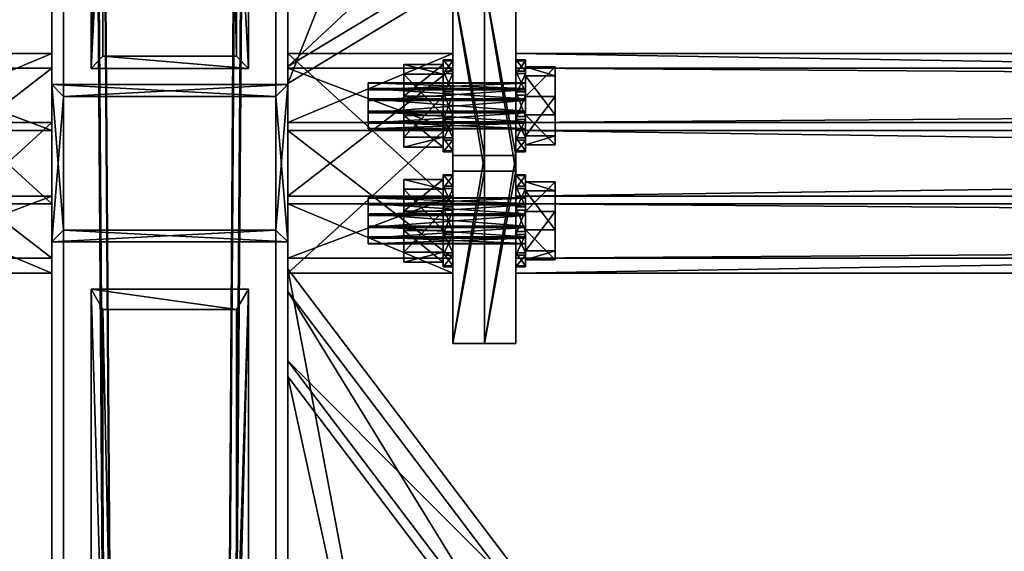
# Model space of a CAD drawing. Header units: millimetres. Extents: x 60485 to 71303, y 100 to 16900.
# Tile 415 of 656: x 68362 to 68612, y 6701 to 6837. Entities that reach past the tile are written whole.
import ezdxf

# ---------------------------------------------------------------- set-up
doc = ezdxf.new("R2010")
doc.units = ezdxf.units.MM
for name, color, linetype in [('13', 7, 'Continuous'), ('3', 7, 'Continuous'), ('4', 7, 'Continuous'), ('6', 7, 'Continuous'), ('99', 7, 'Continuous')]:
    doc.layers.add(name, color=color, linetype=linetype)

msp = doc.modelspace()

# ---------------------------------------------------------------- meshes
at = {"layer": '13', "color": 7}
mesh = msp.add_polyface(dxfattribs=at)
corners = [(68450.5, 6816.37, 4954.16), (68450.5, 6813.27, 4954.05), (68490.5, 6813.27, 4954.05), (68450.5, 6810.53, 4955.51), (68490.5, 6810.53, 4955.51), (68450.5, 6808.88, 4958.15), (68490.5, 6808.88, 4958.15), (68450.5, 6808.77, 4961.25), (68490.5, 6808.77, 4961.25), (68450.5, 6810.23, 4963.99), (68490.5, 6810.23, 4963.99), (68450.5, 6812.86, 4965.64), (68490.5, 6812.86, 4965.64), (68450.5, 6819.01, 4955.81), (68450.5, 6820.46, 4958.55), (68450.5, 6820.36, 4961.66), (68450.5, 6818.71, 4964.29), (68450.5, 6815.97, 4965.75), (68459.5, 6812.15, 4949.21), (68459.5, 6804.13, 4956.69), (68469.5, 6804.13, 4956.69), (68469.5, 6812.15, 4949.21), (68459.5, 6806.6, 4967.38), (68469.5, 6806.6, 4967.38), (68459.5, 6817.09, 4970.59), (68469.5, 6817.09, 4970.59), (68459.5, 6822.64, 4952.42), (68469.5, 6822.64, 4952.42), (68469.5, 6818.13, 4948.43), (68469.5, 6811.92, 4948.21), (68472, 6811.92, 4948.21), (68469.5, 6806.43, 4951.12), (68472, 6806.43, 4951.12), (68469.5, 6803.14, 4956.39), (68472, 6803.14, 4956.39), (68469.5, 6802.93, 4962.6), (68472, 6802.93, 4962.6), (68469.5, 6805.84, 4968.09), (68472, 6805.84, 4968.09), (68469.5, 6811.11, 4971.38), (68472, 6811.11, 4971.38), (68472, 6817.32, 4971.59), (68469.5, 6823.39, 4951.72), (68469.5, 6826.31, 4957.2), (68469.5, 6826.09, 4963.41), (68469.5, 6822.8, 4968.68), (68472, 6822.8, 4968.68), (68472, 6826.09, 4963.41), (68472, 6826.31, 4957.2), (68472, 6823.39, 4951.72), (68472, 6818.13, 4948.43)]
mesh.append_faces([[corners[k] for k in face] for face in [(9, 17, 11, 11), (18, 20, 21, 21), (19, 23, 20, 20), (22, 25, 23, 23), (26, 19, 18, 18), (20, 27, 21, 21), (29, 32, 30, 30), (31, 34, 32, 32), (33, 36, 34, 34), (35, 38, 36, 36), (37, 40, 38, 38), (39, 41, 40, 40), (32, 50, 30, 30)]], dxfattribs={"vtx0": -1, "color": 7})
mesh.append_faces([[corners[k] for k in face] for face in [(1, 13, 3, 3), (3, 14, 5, 5), (5, 15, 7, 7), (7, 16, 9, 9), (19, 26, 22, 22), (23, 27, 20, 20), (29, 42, 31, 31), (31, 42, 33, 33), (33, 43, 35, 35), (35, 44, 37, 37), (37, 45, 39, 39), (40, 46, 38, 38), (38, 47, 36, 36), (36, 48, 34, 34), (34, 49, 32, 32)]], dxfattribs={"vtx0": -1, "vtx1": -1, "color": 7})
mesh.append_faces([[corners[k] for k in face] for face in [(0, 1, 2, 2), (1, 3, 4, 4), (3, 5, 6, 6), (5, 7, 8, 8), (7, 9, 10, 10), (9, 11, 12, 12), (18, 19, 20, 20), (19, 22, 23, 23), (22, 24, 25, 25), (28, 29, 30, 30), (29, 31, 32, 32), (31, 33, 34, 34), (33, 35, 36, 36), (35, 37, 38, 38), (37, 39, 40, 40)]], dxfattribs={"vtx2": -1, "vtx3": -1, "color": 7})
mesh = msp.add_polyface(dxfattribs=at)
corners = [(68450.5, 6820.36, 4961.66), (68450.5, 6820.46, 4958.55), (68490.5, 6820.46, 4958.55), (68450.5, 6819.01, 4955.81), (68490.5, 6819.01, 4955.81), (68450.5, 6816.37, 4954.16), (68490.5, 6816.37, 4954.16), (68450.5, 6812.86, 4965.64), (68450.5, 6815.97, 4965.75), (68490.5, 6815.97, 4965.75), (68450.5, 6818.71, 4964.29), (68490.5, 6818.71, 4964.29), (68490.5, 6820.36, 4961.66), (68450.5, 6813.27, 4954.05), (68450.5, 6810.53, 4955.51), (68450.5, 6808.88, 4958.15), (68450.5, 6808.77, 4961.25), (68450.5, 6810.23, 4963.99), (68459.5, 6825.11, 4963.11), (68459.5, 6822.64, 4952.42), (68469.5, 6822.64, 4952.42), (68469.5, 6825.11, 4963.11), (68459.5, 6812.15, 4949.21), (68469.5, 6812.15, 4949.21), (68459.5, 6817.09, 4970.59), (68469.5, 6817.09, 4970.59), (68459.5, 6806.6, 4967.38), (68469.5, 6806.6, 4967.38), (68469.5, 6826.09, 4963.41), (68469.5, 6826.31, 4957.2), (68472, 6826.31, 4957.2), (68472, 6826.09, 4963.41), (68469.5, 6823.39, 4951.72), (68472, 6823.39, 4951.72), (68469.5, 6818.13, 4948.43), (68472, 6818.13, 4948.43), (68472, 6811.92, 4948.21), (68469.5, 6811.11, 4971.38), (68469.5, 6817.32, 4971.59), (68472, 6817.32, 4971.59), (68469.5, 6822.8, 4968.68), (68472, 6822.8, 4968.68), (68469.5, 6811.92, 4948.21), (68469.5, 6803.14, 4956.39), (68469.5, 6802.93, 4962.6), (68469.5, 6805.84, 4968.09), (68472, 6811.11, 4971.38), (68472, 6805.84, 4968.09), (68472, 6802.93, 4962.6), (68472, 6803.14, 4956.39), (68472, 6806.43, 4951.12)]
mesh.append_faces([[corners[k] for k in face] for face in [(3, 13, 5, 5), (18, 20, 21, 21), (19, 23, 20, 20), (24, 21, 25, 25), (26, 18, 24, 24), (21, 27, 25, 25), (28, 30, 31, 31), (29, 33, 30, 30), (32, 35, 33, 33), (34, 36, 35, 35), (38, 41, 39, 39), (40, 31, 41, 41), (32, 42, 34, 34), (37, 40, 38, 38), (41, 46, 39, 39)]], dxfattribs={"vtx0": -1, "color": 7})
mesh.append_faces([[corners[k] for k in face] for face in [(14, 3, 1, 1), (15, 1, 0, 0), (16, 0, 10, 10), (17, 10, 8, 8), (26, 19, 18, 18), (27, 21, 20, 20), (43, 32, 29, 29), (44, 29, 28, 28), (45, 28, 40, 40), (47, 41, 31, 31), (48, 31, 30, 30), (49, 30, 33, 33), (50, 33, 35, 35)]], dxfattribs={"vtx0": -1, "vtx2": -1, "vtx3": -1, "color": 7})
mesh.append_faces([[corners[k] for k in face] for face in [(0, 1, 2, 2), (1, 3, 4, 4), (3, 5, 6, 6), (7, 8, 9, 9), (8, 10, 11, 11), (10, 0, 12, 12), (18, 19, 20, 20), (19, 22, 23, 23), (24, 18, 21, 21), (28, 29, 30, 30), (29, 32, 33, 33), (32, 34, 35, 35), (37, 38, 39, 39), (38, 40, 41, 41), (40, 28, 31, 31)]], dxfattribs={"vtx2": -1, "vtx3": -1, "color": 7})
mesh = msp.add_polyface(dxfattribs=at)
corners = [(68450.5, 6813.27, 4954.05), (68490.5, 6810.53, 4955.51), (68490.5, 6813.27, 4954.05), (68450.5, 6810.53, 4955.51), (68490.5, 6808.88, 4958.15), (68450.5, 6808.88, 4958.15), (68490.5, 6808.77, 4961.25), (68450.5, 6808.77, 4961.25), (68490.5, 6810.23, 4963.99), (68450.5, 6810.23, 4963.99), (68490.5, 6812.86, 4965.64), (68450.5, 6812.86, 4965.64), (68490.5, 6815.97, 4965.75), (68490.5, 6818.71, 4964.29), (68490.5, 6820.36, 4961.66), (68490.5, 6820.46, 4958.55), (68490.5, 6819.01, 4955.81), (68490.5, 6812.28, 4949.78), (68490.5, 6804.68, 4956.86), (68498, 6804.68, 4956.86), (68498, 6812.28, 4949.78), (68490.5, 6807.02, 4966.99), (68498, 6807.02, 4966.99), (68490.5, 6816.96, 4970.03), (68498, 6816.96, 4970.03), (68490.5, 6822.22, 4952.81), (68490.5, 6824.56, 4962.94), (68498, 6822.22, 4952.81), (68488, 6818.13, 4948.43), (68488, 6811.92, 4948.21), (68490.5, 6811.92, 4948.21), (68488, 6806.43, 4951.12), (68490.5, 6806.43, 4951.12), (68488, 6803.14, 4956.39), (68490.5, 6803.14, 4956.39), (68488, 6802.93, 4962.6), (68490.5, 6802.93, 4962.6), (68488, 6805.84, 4968.09), (68490.5, 6805.84, 4968.09), (68488, 6811.11, 4971.38), (68490.5, 6811.11, 4971.38), (68490.5, 6817.32, 4971.59), (68488, 6823.39, 4951.72), (68488, 6826.31, 4957.2), (68488, 6826.09, 4963.41), (68488, 6822.8, 4968.68), (68490.5, 6822.8, 4968.68), (68490.5, 6826.09, 4963.41), (68490.5, 6826.31, 4957.2), (68490.5, 6823.39, 4951.72), (68490.5, 6818.13, 4948.43)]
mesh.append_faces([[corners[k] for k in face] for face in [(0, 1, 2, 2), (3, 4, 1, 1), (5, 6, 4, 4), (7, 8, 6, 6), (9, 10, 8, 8), (11, 12, 10, 10), (17, 19, 20, 20), (18, 22, 19, 19), (21, 24, 22, 22), (25, 18, 17, 17), (19, 27, 20, 20), (29, 32, 30, 30), (31, 34, 32, 32), (33, 36, 34, 34), (35, 38, 36, 36), (37, 40, 38, 38), (39, 41, 40, 40), (32, 50, 30, 30)]], dxfattribs={"vtx0": -1, "color": 7})
mesh.append_faces([[corners[k] for k in face] for face in [(10, 13, 8, 8), (8, 13, 6, 6), (6, 14, 4, 4), (4, 15, 1, 1), (1, 16, 2, 2), (18, 26, 21, 21), (22, 27, 19, 19), (29, 42, 31, 31), (31, 42, 33, 33), (33, 43, 35, 35), (35, 44, 37, 37), (37, 45, 39, 39), (40, 46, 38, 38), (38, 47, 36, 36), (36, 48, 34, 34), (34, 49, 32, 32)]], dxfattribs={"vtx0": -1, "vtx1": -1, "color": 7})
mesh.append_faces([[corners[k] for k in face] for face in [(17, 18, 19, 19), (18, 21, 22, 22), (21, 23, 24, 24), (28, 29, 30, 30), (29, 31, 32, 32), (31, 33, 34, 34), (33, 35, 36, 36), (35, 37, 38, 38), (37, 39, 40, 40)]], dxfattribs={"vtx2": -1, "vtx3": -1, "color": 7})
mesh = msp.add_polyface(dxfattribs=at)
corners = [(68450.5, 6820.36, 4961.66), (68490.5, 6820.46, 4958.55), (68490.5, 6820.36, 4961.66), (68450.5, 6820.46, 4958.55), (68490.5, 6819.01, 4955.81), (68450.5, 6819.01, 4955.81), (68490.5, 6816.37, 4954.16), (68450.5, 6816.37, 4954.16), (68490.5, 6813.27, 4954.05), (68450.5, 6815.97, 4965.75), (68490.5, 6818.71, 4964.29), (68490.5, 6815.97, 4965.75), (68450.5, 6818.71, 4964.29), (68490.5, 6812.86, 4965.64), (68490.5, 6808.77, 4961.25), (68490.5, 6808.88, 4958.15), (68490.5, 6810.53, 4955.51), (68490.5, 6824.56, 4962.94), (68490.5, 6822.22, 4952.81), (68498, 6822.22, 4952.81), (68498, 6824.56, 4962.94), (68490.5, 6812.28, 4949.78), (68498, 6812.28, 4949.78), (68490.5, 6816.96, 4970.03), (68498, 6816.96, 4970.03), (68490.5, 6804.68, 4956.86), (68490.5, 6807.02, 4966.99), (68498, 6807.02, 4966.99), (68488, 6826.09, 4963.41), (68488, 6826.31, 4957.2), (68490.5, 6826.31, 4957.2), (68490.5, 6826.09, 4963.41), (68488, 6823.39, 4951.72), (68490.5, 6823.39, 4951.72), (68488, 6818.13, 4948.43), (68490.5, 6818.13, 4948.43), (68490.5, 6811.92, 4948.21), (68488, 6811.11, 4971.38), (68488, 6817.32, 4971.59), (68490.5, 6817.32, 4971.59), (68488, 6822.8, 4968.68), (68490.5, 6822.8, 4968.68), (68488, 6811.92, 4948.21), (68488, 6803.14, 4956.39), (68488, 6802.93, 4962.6), (68488, 6805.84, 4968.09), (68490.5, 6811.11, 4971.38), (68490.5, 6805.84, 4968.09), (68490.5, 6802.93, 4962.6), (68490.5, 6803.14, 4956.39), (68490.5, 6806.43, 4951.12)]
mesh.append_faces([[corners[k] for k in face] for face in [(0, 1, 2, 2), (3, 4, 1, 1), (5, 6, 4, 4), (7, 8, 6, 6), (9, 10, 11, 11), (12, 2, 10, 10), (10, 13, 11, 11), (8, 4, 6, 6), (17, 19, 20, 20), (18, 22, 19, 19), (23, 20, 24, 24), (26, 17, 23, 23), (20, 27, 24, 24), (28, 30, 31, 31), (29, 33, 30, 30), (32, 35, 33, 33), (34, 36, 35, 35), (38, 41, 39, 39), (40, 31, 41, 41), (32, 42, 34, 34), (37, 40, 38, 38), (41, 46, 39, 39)]], dxfattribs={"vtx0": -1, "color": 7})
mesh.append_faces([[corners[k] for k in face] for face in [(14, 10, 2, 2), (15, 2, 1, 1), (16, 1, 4, 4), (25, 18, 17, 17), (27, 20, 19, 19), (43, 32, 29, 29), (44, 29, 28, 28), (45, 28, 40, 40), (47, 41, 31, 31), (48, 31, 30, 30), (49, 30, 33, 33), (50, 33, 35, 35)]], dxfattribs={"vtx0": -1, "vtx2": -1, "vtx3": -1, "color": 7})
mesh.append_faces([[corners[k] for k in face] for face in [(17, 18, 19, 19), (18, 21, 22, 22), (23, 17, 20, 20), (28, 29, 30, 30), (29, 32, 33, 33), (32, 34, 35, 35), (37, 38, 39, 39), (38, 40, 41, 41), (40, 28, 31, 31)]], dxfattribs={"vtx2": -1, "vtx3": -1, "color": 7})
mesh = msp.add_polyface(dxfattribs=at)
corners = [(68450.5, 6787.14, 5049.79), (68450.5, 6784.03, 5049.69), (68490.5, 6784.03, 5049.69), (68450.5, 6781.29, 5051.14), (68490.5, 6781.29, 5051.14), (68450.5, 6779.64, 5053.78), (68490.5, 6779.64, 5053.78), (68450.5, 6779.54, 5056.88), (68490.5, 6779.54, 5056.88), (68450.5, 6780.99, 5059.62), (68490.5, 6780.99, 5059.62), (68450.5, 6783.63, 5061.27), (68490.5, 6783.63, 5061.27), (68450.5, 6791.23, 5054.18), (68450.5, 6791.12, 5057.29), (68450.5, 6789.47, 5059.92), (68450.5, 6786.73, 5061.38), (68459.5, 6782.91, 5044.84), (68459.5, 6774.89, 5052.32), (68469.5, 6774.89, 5052.32), (68469.5, 6782.91, 5044.84), (68459.5, 6777.36, 5063.01), (68469.5, 6777.36, 5063.01), (68459.5, 6787.85, 5066.22), (68469.5, 6787.85, 5066.22), (68459.5, 6793.4, 5048.05), (68459.5, 6795.87, 5058.74), (68469.5, 6793.4, 5048.05), (68469.5, 6788.89, 5044.06), (68469.5, 6782.68, 5043.84), (68472, 6782.68, 5043.84), (68469.5, 6777.2, 5046.76), (68472, 6777.2, 5046.76), (68469.5, 6773.91, 5052.02), (68472, 6773.91, 5052.02), (68469.5, 6773.69, 5058.23), (68472, 6773.69, 5058.23), (68469.5, 6776.61, 5063.72), (68472, 6776.61, 5063.72), (68469.5, 6781.87, 5067.01), (68472, 6781.87, 5067.01), (68472, 6788.08, 5067.22), (68469.5, 6794.16, 5047.35), (68469.5, 6797.07, 5052.83), (68469.5, 6796.86, 5059.04), (68469.5, 6788.08, 5067.22), (68472, 6793.57, 5064.31), (68472, 6796.86, 5059.04), (68472, 6797.07, 5052.83), (68472, 6794.16, 5047.35), (68472, 6788.89, 5044.06)]
mesh.append_faces([[corners[k] for k in face] for face in [(0, 3, 1, 1), (9, 16, 11, 11), (17, 19, 20, 20), (18, 22, 19, 19), (21, 24, 22, 22), (25, 18, 17, 17), (19, 27, 20, 20), (29, 32, 30, 30), (31, 34, 32, 32), (33, 36, 34, 34), (35, 38, 36, 36), (37, 40, 38, 38), (39, 41, 40, 40), (28, 31, 29, 29), (37, 45, 39, 39), (32, 50, 30, 30)]], dxfattribs={"vtx0": -1, "color": 7})
mesh.append_faces([[corners[k] for k in face] for face in [(3, 13, 5, 5), (5, 14, 7, 7), (7, 15, 9, 9), (18, 26, 21, 21), (22, 27, 19, 19), (31, 42, 33, 33), (33, 43, 35, 35), (35, 44, 37, 37), (40, 46, 38, 38), (38, 47, 36, 36), (36, 48, 34, 34), (34, 49, 32, 32)]], dxfattribs={"vtx0": -1, "vtx1": -1, "color": 7})
mesh.append_faces([[corners[k] for k in face] for face in [(0, 1, 2, 2), (1, 3, 4, 4), (3, 5, 6, 6), (5, 7, 8, 8), (7, 9, 10, 10), (9, 11, 12, 12), (17, 18, 19, 19), (18, 21, 22, 22), (21, 23, 24, 24), (28, 29, 30, 30), (29, 31, 32, 32), (31, 33, 34, 34), (33, 35, 36, 36), (35, 37, 38, 38), (37, 39, 40, 40)]], dxfattribs={"vtx2": -1, "vtx3": -1, "color": 7})
mesh = msp.add_polyface(dxfattribs=at)
corners = [(68450.5, 6791.12, 5057.29), (68450.5, 6791.23, 5054.18), (68490.5, 6791.23, 5054.18), (68450.5, 6789.77, 5051.44), (68490.5, 6789.77, 5051.44), (68450.5, 6787.14, 5049.79), (68490.5, 6787.14, 5049.79), (68450.5, 6783.63, 5061.27), (68450.5, 6786.73, 5061.38), (68490.5, 6786.73, 5061.38), (68450.5, 6789.47, 5059.92), (68490.5, 6789.47, 5059.92), (68490.5, 6791.12, 5057.29), (68450.5, 6781.29, 5051.14), (68450.5, 6779.64, 5053.78), (68450.5, 6779.54, 5056.88), (68450.5, 6780.99, 5059.62), (68459.5, 6795.87, 5058.74), (68459.5, 6793.4, 5048.05), (68469.5, 6793.4, 5048.05), (68469.5, 6795.87, 5058.74), (68459.5, 6782.91, 5044.84), (68469.5, 6782.91, 5044.84), (68459.5, 6787.85, 5066.22), (68469.5, 6787.85, 5066.22), (68459.5, 6774.89, 5052.32), (68459.5, 6777.36, 5063.01), (68469.5, 6777.36, 5063.01), (68469.5, 6796.86, 5059.04), (68469.5, 6797.07, 5052.83), (68472, 6797.07, 5052.83), (68472, 6796.86, 5059.04), (68469.5, 6794.16, 5047.35), (68472, 6794.16, 5047.35), (68469.5, 6788.89, 5044.06), (68472, 6788.89, 5044.06), (68472, 6782.68, 5043.84), (68469.5, 6781.87, 5067.01), (68469.5, 6788.08, 5067.22), (68472, 6788.08, 5067.22), (68469.5, 6793.57, 5064.31), (68472, 6793.57, 5064.31), (68469.5, 6777.2, 5046.76), (68469.5, 6773.91, 5052.02), (68469.5, 6773.69, 5058.23), (68469.5, 6776.61, 5063.72), (68472, 6781.87, 5067.01), (68472, 6776.61, 5063.72), (68472, 6773.69, 5058.23), (68472, 6773.91, 5052.02), (68472, 6777.2, 5046.76)]
mesh.append_faces([[corners[k] for k in face] for face in [(17, 19, 20, 20), (18, 22, 19, 19), (23, 20, 24, 24), (26, 17, 23, 23), (20, 27, 24, 24), (28, 30, 31, 31), (29, 33, 30, 30), (32, 35, 33, 33), (34, 36, 35, 35), (38, 41, 39, 39), (40, 31, 41, 41), (41, 46, 39, 39)]], dxfattribs={"vtx0": -1, "color": 7})
mesh.append_faces([[corners[k] for k in face] for face in [(13, 5, 3, 3), (13, 3, 1, 1), (14, 1, 0, 0), (15, 0, 10, 10), (16, 10, 8, 8), (25, 18, 17, 17), (27, 20, 19, 19), (42, 34, 32, 32), (43, 32, 29, 29), (44, 29, 28, 28), (45, 28, 40, 40), (45, 40, 38, 38), (47, 41, 31, 31), (48, 31, 30, 30), (49, 30, 33, 33), (50, 33, 35, 35)]], dxfattribs={"vtx0": -1, "vtx2": -1, "vtx3": -1, "color": 7})
mesh.append_faces([[corners[k] for k in face] for face in [(0, 1, 2, 2), (1, 3, 4, 4), (3, 5, 6, 6), (7, 8, 9, 9), (8, 10, 11, 11), (10, 0, 12, 12), (17, 18, 19, 19), (18, 21, 22, 22), (23, 17, 20, 20), (28, 29, 30, 30), (29, 32, 33, 33), (32, 34, 35, 35), (37, 38, 39, 39), (38, 40, 41, 41), (40, 28, 31, 31)]], dxfattribs={"vtx2": -1, "vtx3": -1, "color": 7})
mesh = msp.add_polyface(dxfattribs=at)
corners = [(68450.5, 6784.03, 5049.69), (68490.5, 6781.29, 5051.14), (68490.5, 6784.03, 5049.69), (68450.5, 6781.29, 5051.14), (68490.5, 6779.64, 5053.78), (68450.5, 6779.64, 5053.78), (68490.5, 6779.54, 5056.88), (68450.5, 6779.54, 5056.88), (68490.5, 6780.99, 5059.62), (68450.5, 6780.99, 5059.62), (68490.5, 6783.63, 5061.27), (68450.5, 6783.63, 5061.27), (68490.5, 6786.73, 5061.38), (68490.5, 6789.47, 5059.92), (68490.5, 6791.12, 5057.29), (68490.5, 6791.23, 5054.18), (68490.5, 6789.77, 5051.44), (68490.5, 6783.04, 5045.41), (68490.5, 6775.44, 5052.49), (68498, 6775.44, 5052.49), (68498, 6783.04, 5045.41), (68490.5, 6777.78, 5062.62), (68498, 6777.78, 5062.62), (68490.5, 6787.72, 5065.66), (68498, 6787.72, 5065.66), (68490.5, 6792.98, 5048.44), (68498, 6792.98, 5048.44), (68488, 6788.89, 5044.06), (68488, 6782.68, 5043.84), (68490.5, 6782.68, 5043.84), (68488, 6777.2, 5046.76), (68490.5, 6777.2, 5046.76), (68488, 6773.91, 5052.02), (68490.5, 6773.91, 5052.02), (68488, 6773.69, 5058.23), (68490.5, 6773.69, 5058.23), (68488, 6776.61, 5063.72), (68490.5, 6776.61, 5063.72), (68488, 6781.87, 5067.01), (68490.5, 6781.87, 5067.01), (68490.5, 6788.08, 5067.22), (68488, 6794.16, 5047.35), (68488, 6797.07, 5052.83), (68488, 6796.86, 5059.04), (68488, 6788.08, 5067.22), (68490.5, 6793.57, 5064.31), (68490.5, 6796.86, 5059.04), (68490.5, 6797.07, 5052.83), (68490.5, 6794.16, 5047.35), (68490.5, 6788.89, 5044.06)]
mesh.append_faces([[corners[k] for k in face] for face in [(0, 1, 2, 2), (3, 4, 1, 1), (5, 6, 4, 4), (7, 8, 6, 6), (9, 10, 8, 8), (11, 12, 10, 10), (12, 8, 10, 10), (17, 19, 20, 20), (18, 22, 19, 19), (21, 24, 22, 22), (25, 18, 17, 17), (19, 26, 20, 20), (28, 31, 29, 29), (30, 33, 31, 31), (32, 35, 33, 33), (34, 37, 35, 35), (36, 39, 37, 37), (38, 40, 39, 39), (27, 30, 28, 28), (36, 44, 38, 38), (31, 49, 29, 29)]], dxfattribs={"vtx0": -1, "color": 7})
mesh.append_faces([[corners[k] for k in face] for face in [(8, 13, 6, 6), (6, 14, 4, 4), (4, 15, 1, 1), (1, 16, 2, 2), (18, 25, 21, 21), (22, 26, 19, 19), (30, 41, 32, 32), (32, 42, 34, 34), (34, 43, 36, 36), (39, 45, 37, 37), (37, 46, 35, 35), (35, 47, 33, 33), (33, 48, 31, 31)]], dxfattribs={"vtx0": -1, "vtx1": -1, "color": 7})
mesh.append_faces([[corners[k] for k in face] for face in [(17, 18, 19, 19), (18, 21, 22, 22), (21, 23, 24, 24), (27, 28, 29, 29), (28, 30, 31, 31), (30, 32, 33, 33), (32, 34, 35, 35), (34, 36, 37, 37), (36, 38, 39, 39)]], dxfattribs={"vtx2": -1, "vtx3": -1, "color": 7})
mesh = msp.add_polyface(dxfattribs=at)
corners = [(68450.5, 6791.12, 5057.29), (68490.5, 6791.23, 5054.18), (68490.5, 6791.12, 5057.29), (68450.5, 6791.23, 5054.18), (68490.5, 6789.77, 5051.44), (68450.5, 6789.77, 5051.44), (68490.5, 6787.14, 5049.79), (68450.5, 6787.14, 5049.79), (68490.5, 6784.03, 5049.69), (68450.5, 6786.73, 5061.38), (68490.5, 6789.47, 5059.92), (68490.5, 6786.73, 5061.38), (68450.5, 6789.47, 5059.92), (68490.5, 6780.99, 5059.62), (68490.5, 6779.54, 5056.88), (68490.5, 6779.64, 5053.78), (68490.5, 6781.29, 5051.14), (68490.5, 6795.32, 5058.57), (68490.5, 6792.98, 5048.44), (68498, 6792.98, 5048.44), (68498, 6795.32, 5058.57), (68490.5, 6783.04, 5045.41), (68498, 6783.04, 5045.41), (68490.5, 6787.72, 5065.66), (68498, 6787.72, 5065.66), (68490.5, 6777.78, 5062.62), (68498, 6777.78, 5062.62), (68488, 6796.86, 5059.04), (68488, 6797.07, 5052.83), (68490.5, 6797.07, 5052.83), (68490.5, 6796.86, 5059.04), (68488, 6794.16, 5047.35), (68490.5, 6794.16, 5047.35), (68488, 6788.89, 5044.06), (68490.5, 6788.89, 5044.06), (68490.5, 6782.68, 5043.84), (68488, 6781.87, 5067.01), (68488, 6788.08, 5067.22), (68490.5, 6788.08, 5067.22), (68488, 6793.57, 5064.31), (68490.5, 6793.57, 5064.31), (68488, 6777.2, 5046.76), (68488, 6773.91, 5052.02), (68488, 6773.69, 5058.23), (68488, 6776.61, 5063.72), (68490.5, 6781.87, 5067.01), (68490.5, 6776.61, 5063.72), (68490.5, 6773.69, 5058.23), (68490.5, 6773.91, 5052.02), (68490.5, 6777.2, 5046.76)]
mesh.append_faces([[corners[k] for k in face] for face in [(0, 1, 2, 2), (3, 4, 1, 1), (5, 6, 4, 4), (7, 8, 6, 6), (9, 10, 11, 11), (12, 2, 10, 10), (8, 4, 6, 6), (17, 19, 20, 20), (18, 22, 19, 19), (23, 20, 24, 24), (25, 17, 23, 23), (20, 26, 24, 24), (27, 29, 30, 30), (28, 32, 29, 29), (31, 34, 32, 32), (33, 35, 34, 34), (37, 40, 38, 38), (39, 30, 40, 40), (40, 45, 38, 38)]], dxfattribs={"vtx0": -1, "color": 7})
mesh.append_faces([[corners[k] for k in face] for face in [(13, 11, 10, 10), (14, 10, 2, 2), (15, 2, 1, 1), (16, 1, 4, 4), (25, 18, 17, 17), (26, 20, 19, 19), (41, 33, 31, 31), (42, 31, 28, 28), (43, 28, 27, 27), (44, 27, 39, 39), (44, 39, 37, 37), (46, 40, 30, 30), (47, 30, 29, 29), (48, 29, 32, 32), (49, 32, 34, 34)]], dxfattribs={"vtx0": -1, "vtx2": -1, "vtx3": -1, "color": 7})
mesh.append_faces([[corners[k] for k in face] for face in [(17, 18, 19, 19), (18, 21, 22, 22), (23, 17, 20, 20), (27, 28, 29, 29), (28, 31, 32, 32), (31, 33, 34, 34), (36, 37, 38, 38), (37, 39, 40, 40), (39, 27, 30, 30)]], dxfattribs={"vtx2": -1, "vtx3": -1, "color": 7})
at = {"layer": '3', "color": 91}
mesh = msp.add_polyface(dxfattribs=at)
corners = [(68370, 8485, 5564.7), (68430, 8485, 5564.7), (68430, 145.04, 3014.92), (68370, 145.04, 3014.92), (68370, 271.84, 2970.03), (68430, 271.84, 2970.03), (68430, 8485, 5481.04), (68370, 8485, 5481.04), (68370, 145.04, 2970.03), (68427, 8485, 5484.18), (68373, 8485, 5484.18), (68373, 8485, 5561.56), (68427, 8485, 5561.56), (68373, 145.04, 3011.78), (68427, 145.04, 3011.78), (68373, 261.58, 2970.03), (68373, 145.04, 2970.03), (68427, 261.58, 2970.03), (68427, 145.04, 2970.03), (68430, 145.04, 2970.03)]
mesh.append_faces([[corners[k] for k in face] for face in [(0, 2, 3, 3), (4, 6, 7, 7), (4, 3, 8, 8), (0, 4, 7, 7), (12, 13, 14, 14), (15, 11, 10, 10), (13, 15, 16, 16), (17, 10, 9, 9), (17, 14, 18, 18), (12, 17, 9, 9), (8, 13, 16, 16), (18, 2, 19, 19), (5, 1, 6, 6), (2, 5, 19, 19), (5, 18, 19, 19), (15, 8, 16, 16)]], dxfattribs={"vtx0": -1, "color": 91})
mesh.append_faces([[corners[k] for k in face] for face in [(3, 4, 0, 0), (0, 11, 1, 1), (11, 7, 10, 10), (10, 7, 9, 9), (1, 12, 6, 6), (12, 1, 11, 11), (6, 9, 7, 7), (11, 15, 13, 13), (14, 17, 12, 12), (2, 14, 3, 3), (3, 13, 8, 8), (1, 5, 2, 2), (18, 5, 17, 17), (17, 5, 15, 15), (8, 15, 4, 4), (4, 15, 5, 5)]], dxfattribs={"vtx0": -1, "vtx1": -1, "color": 91})
mesh.append_faces([[corners[k] for k in face] for face in [(11, 0, 7, 7), (6, 12, 9, 9), (2, 18, 14, 14), (3, 14, 13, 13)]], dxfattribs={"vtx0": -1, "vtx2": -1, "vtx3": -1, "color": 91})
mesh.append_faces([[corners[k] for k in face] for face in [(0, 1, 2, 2), (4, 5, 6, 6), (12, 11, 13, 13), (17, 15, 10, 10)]], dxfattribs={"vtx2": -1, "vtx3": -1, "color": 91})
mesh = msp.add_polyface(dxfattribs=at)
corners = [(68466.96, 6929.65, 5008.66), (68495.81, 6885.99, 4995.32), (68430, 6846.22, 4983.16), (68430, 6907.31, 5001.83), (68495.81, 6864.36, 5066.08), (68430, 6824.59, 5053.92), (68466.96, 6908.01, 5079.43), (68430, 6885.67, 5072.6), (68465.36, 6932.95, 5006.54), (68465.36, 6909.56, 5083.04), (68430, 6888.19, 5076.51), (68430, 6911.58, 5000), (68497.41, 6861.05, 5068.21), (68430, 6820.32, 5055.76), (68497.41, 6884.44, 4991.71), (68430, 6843.71, 4979.25)]
mesh.append_faces([[corners[k] for k in face] for face in [(0, 2, 3, 3), (1, 5, 2, 2), (4, 7, 5, 5), (6, 3, 7, 7), (8, 10, 11, 11), (9, 13, 10, 10), (12, 15, 13, 13), (14, 11, 15, 15)]], dxfattribs={"vtx0": -1, "color": 91})
mesh.append_faces([[corners[k] for k in face] for face in [(9, 6, 12, 12), (6, 8, 0, 0), (0, 8, 1, 1), (12, 4, 14, 14), (4, 12, 6, 6), (14, 1, 8, 8), (11, 3, 15, 15), (3, 10, 7, 7), (7, 10, 5, 5), (15, 2, 13, 13), (2, 15, 3, 3), (13, 5, 10, 10)]], dxfattribs={"vtx0": -1, "vtx1": -1, "color": 91})
mesh.append_faces([[corners[k] for k in face] for face in [(6, 9, 8, 8), (14, 4, 1, 1), (3, 11, 10, 10), (13, 2, 5, 5)]], dxfattribs={"vtx0": -1, "vtx2": -1, "vtx3": -1, "color": 91})
mesh.append_faces([[corners[k] for k in face] for face in [(0, 1, 2, 2), (1, 4, 5, 5), (4, 6, 7, 7), (6, 0, 3, 3), (8, 9, 10, 10), (9, 12, 13, 13), (12, 14, 15, 15), (14, 8, 11, 11)]], dxfattribs={"vtx2": -1, "vtx3": -1, "color": 91})
mesh = msp.add_polyface(dxfattribs=at)
corners = [(68430, 6679.3, 4932.12), (68430, 6767.39, 4959.06), (68500.8, 6673.81, 4930.45), (68457.05, 6643.54, 4921.19), (68430, 6745.76, 5029.82), (68500.8, 6652.18, 5001.21), (68430, 6657.66, 5002.89), (68457.05, 6621.91, 4991.96), (68430, 6675.28, 4927.76), (68430, 6651.89, 5004.26), (68454.62, 6619.35, 4994.31), (68454.62, 6642.74, 4917.81), (68430, 6749.78, 5034.19), (68503.23, 6652.98, 5004.6), (68430, 6773.17, 4957.68), (68503.23, 6676.37, 4928.09)]
mesh.append_faces([[corners[k] for k in face] for face in [(0, 2, 3, 3), (1, 5, 2, 2), (4, 7, 5, 5), (6, 3, 7, 7), (8, 10, 11, 11), (9, 13, 10, 10), (12, 15, 13, 13), (14, 11, 15, 15)]], dxfattribs={"vtx0": -1, "color": 91})
mesh.append_faces([[corners[k] for k in face] for face in [(9, 6, 12, 12), (6, 8, 0, 0), (0, 8, 1, 1), (12, 4, 14, 14), (4, 12, 6, 6), (14, 1, 8, 8), (3, 10, 7, 7), (15, 2, 13, 13)]], dxfattribs={"vtx0": -1, "vtx1": -1, "color": 91})
mesh.append_faces([[corners[k] for k in face] for face in [(6, 9, 8, 8), (14, 4, 1, 1), (11, 3, 2, 2), (3, 11, 10, 10), (7, 10, 13, 13), (2, 15, 11, 11), (13, 2, 5, 5), (13, 5, 7, 7)]], dxfattribs={"vtx0": -1, "vtx2": -1, "vtx3": -1, "color": 91})
mesh.append_faces([[corners[k] for k in face] for face in [(0, 1, 2, 2), (1, 4, 5, 5), (4, 6, 7, 7), (6, 0, 3, 3), (8, 9, 10, 10), (9, 12, 13, 13), (12, 14, 15, 15), (14, 8, 11, 11)]], dxfattribs={"vtx2": -1, "vtx3": -1, "color": 91})
at = {"layer": '4', "color": 171}
mesh = msp.add_polyface(dxfattribs=at)
corners = [(68417, 6827.2, 4974.2), (68383, 6827.2, 4974.2), (68383, 8327.74, 3030.03), (68417, 8327.74, 3030.03), (68383, 6882.39, 4991.08), (68383, 8395.95, 3030.03), (68417, 6882.39, 4991.08), (68417, 8395.95, 3030.03), (68420, 6824.13, 4973.27), (68420, 6885.46, 4992.02), (68420, 8399.74, 3030.03), (68420, 8323.95, 3030.03), (68380, 6885.46, 4992.02), (68380, 8399.74, 3030.03), (68380, 6824.13, 4973.27), (68380, 8323.95, 3030.03)]
mesh.append_faces([[corners[k] for k in face] for face in [(0, 2, 3, 3), (1, 5, 2, 2), (4, 7, 5, 5), (6, 3, 7, 7), (8, 10, 11, 11), (9, 13, 10, 10), (12, 15, 13, 13), (14, 11, 15, 15)]], dxfattribs={"vtx0": -1, "color": 171})
mesh.append_faces([[corners[k] for k in face] for face in [(9, 6, 12, 12), (6, 8, 0, 0), (0, 8, 1, 1), (12, 4, 14, 14), (4, 12, 6, 6), (14, 1, 8, 8), (11, 3, 15, 15), (3, 10, 7, 7), (7, 10, 5, 5), (15, 2, 13, 13), (2, 15, 3, 3), (13, 5, 10, 10)]], dxfattribs={"vtx0": -1, "vtx1": -1, "color": 171})
mesh.append_faces([[corners[k] for k in face] for face in [(6, 9, 8, 8), (14, 4, 1, 1), (3, 11, 10, 10), (13, 2, 5, 5)]], dxfattribs={"vtx0": -1, "vtx2": -1, "vtx3": -1, "color": 171})
mesh.append_faces([[corners[k] for k in face] for face in [(0, 1, 2, 2), (1, 4, 5, 5), (4, 6, 7, 7), (6, 0, 3, 3), (8, 9, 10, 10), (9, 12, 13, 13), (12, 14, 15, 15), (14, 8, 11, 11)]], dxfattribs={"vtx2": -1, "vtx3": -1, "color": 171})
mesh = msp.add_polyface(dxfattribs=at)
corners = [(68370, 6824.15, 4986.87), (68370, 6791.64, 4976.93), (68328, 6791.64, 4976.93), (68328, 6824.15, 4986.87), (68370, 6775.85, 5028.57), (68328, 6775.85, 5028.57), (68370, 6808.36, 5038.51), (68328, 6808.36, 5038.51), (68370, 6827.9, 4984.87), (68370, 6810.35, 5042.25), (68328, 6810.35, 5042.25), (68328, 6827.9, 4984.87), (68370, 6772.1, 5030.56), (68328, 6772.1, 5030.56), (68370, 6789.65, 4973.18), (68328, 6789.65, 4973.18)]
mesh.append_faces([[corners[k] for k in face] for face in [(0, 2, 3, 3), (1, 5, 2, 2), (4, 7, 5, 5), (6, 3, 7, 7), (8, 10, 11, 11), (9, 13, 10, 10), (12, 15, 13, 13), (14, 11, 15, 15)]], dxfattribs={"vtx0": -1, "color": 171})
mesh.append_faces([[corners[k] for k in face] for face in [(8, 6, 9, 9), (6, 8, 0, 0), (0, 8, 1, 1), (12, 4, 14, 14), (4, 9, 6, 6), (14, 1, 8, 8), (10, 3, 11, 11), (3, 10, 7, 7), (15, 2, 13, 13), (2, 11, 3, 3), (13, 7, 10, 10)]], dxfattribs={"vtx0": -1, "vtx1": -1, "color": 171})
mesh.append_faces([[corners[k] for k in face] for face in [(4, 12, 9, 9), (14, 4, 1, 1), (2, 15, 11, 11), (13, 2, 5, 5), (13, 5, 7, 7)]], dxfattribs={"vtx0": -1, "vtx2": -1, "vtx3": -1, "color": 171})
mesh.append_faces([[corners[k] for k in face] for face in [(0, 1, 2, 2), (1, 4, 5, 5), (4, 6, 7, 7), (6, 0, 3, 3), (8, 9, 10, 10), (9, 12, 13, 13), (12, 14, 15, 15), (14, 8, 11, 11)]], dxfattribs={"vtx2": -1, "vtx3": -1, "color": 171})
mesh = msp.add_polyface(dxfattribs=at)
corners = [(68472, 6824.15, 4986.87), (68472, 6791.64, 4976.93), (68430, 6791.64, 4976.93), (68430, 6824.15, 4986.87), (68472, 6775.85, 5028.57), (68430, 6775.85, 5028.57), (68472, 6808.36, 5038.51), (68430, 6808.36, 5038.51), (68472, 6827.9, 4984.87), (68472, 6810.35, 5042.25), (68430, 6810.35, 5042.25), (68430, 6827.9, 4984.87), (68472, 6772.1, 5030.56), (68430, 6772.1, 5030.56), (68472, 6789.65, 4973.18), (68430, 6789.65, 4973.18)]
mesh.append_faces([[corners[k] for k in face] for face in [(0, 2, 3, 3), (1, 5, 2, 2), (4, 7, 5, 5), (6, 3, 7, 7), (8, 10, 11, 11), (9, 13, 10, 10), (12, 15, 13, 13), (14, 11, 15, 15)]], dxfattribs={"vtx0": -1, "color": 171})
mesh.append_faces([[corners[k] for k in face] for face in [(9, 6, 12, 12), (6, 8, 0, 0), (0, 8, 1, 1), (12, 4, 14, 14), (4, 12, 6, 6), (14, 1, 8, 8), (11, 3, 15, 15), (3, 10, 7, 7), (7, 10, 5, 5), (13, 5, 10, 10)]], dxfattribs={"vtx0": -1, "vtx1": -1, "color": 171})
mesh.append_faces([[corners[k] for k in face] for face in [(6, 9, 8, 8), (14, 4, 1, 1), (3, 11, 10, 10), (15, 3, 2, 2), (2, 13, 15, 15), (13, 2, 5, 5)]], dxfattribs={"vtx0": -1, "vtx2": -1, "vtx3": -1, "color": 171})
mesh.append_faces([[corners[k] for k in face] for face in [(0, 1, 2, 2), (1, 4, 5, 5), (4, 6, 7, 7), (6, 0, 3, 3), (8, 9, 10, 10), (9, 12, 13, 13), (12, 14, 15, 15), (14, 8, 11, 11)]], dxfattribs={"vtx2": -1, "vtx3": -1, "color": 171})
mesh = msp.add_polyface(dxfattribs=at)
corners = [(70812, 6824.15, 4986.87), (70812, 6791.64, 4976.93), (68488, 6791.64, 4976.93), (68488, 6824.15, 4986.87), (70812, 6775.85, 5028.57), (68488, 6775.85, 5028.57), (70812, 6808.36, 5038.51), (68488, 6808.36, 5038.51), (70812, 6827.9, 4984.87), (70812, 6810.35, 5042.25), (68488, 6810.35, 5042.25), (68488, 6827.9, 4984.87), (70812, 6772.1, 5030.56), (68488, 6772.1, 5030.56), (70812, 6789.65, 4973.18), (68488, 6789.65, 4973.18)]
mesh.append_faces([[corners[k] for k in face] for face in [(0, 2, 3, 3), (1, 5, 2, 2), (4, 7, 5, 5), (6, 3, 7, 7), (8, 10, 11, 11), (9, 13, 10, 10), (12, 15, 13, 13), (14, 11, 15, 15)]], dxfattribs={"vtx0": -1, "color": 171})
mesh.append_faces([[corners[k] for k in face] for face in [(6, 8, 0, 0), (0, 8, 1, 1), (12, 4, 14, 14), (14, 1, 8, 8), (11, 3, 15, 15), (3, 10, 7, 7), (7, 10, 5, 5), (15, 2, 13, 13), (2, 15, 3, 3), (13, 5, 10, 10)]], dxfattribs={"vtx0": -1, "vtx1": -1, "color": 171})
mesh.append_faces([[corners[k] for k in face] for face in [(9, 6, 4, 4), (6, 9, 8, 8), (4, 12, 9, 9), (14, 4, 1, 1), (3, 11, 10, 10), (13, 2, 5, 5)]], dxfattribs={"vtx0": -1, "vtx2": -1, "vtx3": -1, "color": 171})
mesh.append_faces([[corners[k] for k in face] for face in [(0, 1, 2, 2), (1, 4, 5, 5), (4, 6, 7, 7), (6, 0, 3, 3), (8, 9, 10, 10), (9, 12, 13, 13), (12, 14, 15, 15), (14, 8, 11, 11)]], dxfattribs={"vtx2": -1, "vtx3": -1, "color": 171})
mesh = msp.add_polyface(dxfattribs=at)
corners = [(68427, 6817, 4971.09), (68427, 6783, 4960.69), (68427, 6783, 3030.03), (68427, 6817, 3030.03), (68373, 6783, 4960.69), (68373, 6783, 3030.03), (68373, 6817, 4971.09), (68373, 6817, 3030.03), (68430, 6820, 4972), (68370, 6820, 4972), (68370, 6820, 3030.03), (68430, 6820, 3030.03), (68370, 6780, 4959.77), (68370, 6780, 3030.03), (68430, 6780, 4959.77), (68430, 6780, 3030.03)]
mesh.append_faces([[corners[k] for k in face] for face in [(0, 2, 3, 3), (1, 5, 2, 2), (4, 7, 5, 5), (6, 3, 7, 7), (8, 10, 11, 11), (9, 13, 10, 10), (12, 15, 13, 13), (14, 11, 15, 15)]], dxfattribs={"vtx0": -1, "color": 171})
mesh.append_faces([[corners[k] for k in face] for face in [(9, 6, 12, 12), (6, 8, 0, 0), (0, 8, 1, 1), (12, 4, 14, 14), (4, 12, 6, 6), (14, 1, 8, 8), (11, 3, 15, 15), (3, 10, 7, 7), (7, 10, 5, 5), (15, 2, 13, 13), (2, 15, 3, 3), (13, 5, 10, 10)]], dxfattribs={"vtx0": -1, "vtx1": -1, "color": 171})
mesh.append_faces([[corners[k] for k in face] for face in [(6, 9, 8, 8), (14, 4, 1, 1), (3, 11, 10, 10), (13, 2, 5, 5)]], dxfattribs={"vtx0": -1, "vtx2": -1, "vtx3": -1, "color": 171})
mesh.append_faces([[corners[k] for k in face] for face in [(0, 1, 2, 2), (1, 4, 5, 5), (4, 6, 7, 7), (6, 0, 3, 3), (8, 9, 10, 10), (9, 12, 13, 13), (12, 14, 15, 15), (14, 8, 11, 11)]], dxfattribs={"vtx2": -1, "vtx3": -1, "color": 171})
mesh = msp.add_polyface(dxfattribs=at)
corners = [(68383, 6762.82, 4954.52), (68417, 6762.82, 4954.52), (68417, 5199.16, 3030.03), (68383, 5199.16, 3030.03), (68417, 6670.24, 4926.22), (68417, 5129.59, 3030.03), (68383, 6670.24, 4926.22), (68383, 5129.59, 3030.03), (68380, 6767.96, 4956.09), (68380, 6665.1, 4924.65), (68380, 5125.72, 3030.03), (68380, 5203.03, 3030.03), (68420, 6665.1, 4924.65), (68420, 5125.72, 3030.03), (68420, 6767.96, 4956.09), (68420, 5203.03, 3030.03)]
mesh.append_faces([[corners[k] for k in face] for face in [(0, 2, 3, 3), (1, 5, 2, 2), (4, 7, 5, 5), (6, 3, 7, 7), (8, 10, 11, 11), (9, 13, 10, 10), (12, 15, 13, 13), (14, 11, 15, 15)]], dxfattribs={"vtx0": -1, "color": 171})
mesh.append_faces([[corners[k] for k in face] for face in [(9, 6, 12, 12), (6, 8, 0, 0), (0, 8, 1, 1), (12, 4, 14, 14), (4, 12, 6, 6), (14, 1, 8, 8), (11, 3, 15, 15), (3, 10, 7, 7), (7, 10, 5, 5), (15, 2, 13, 13), (2, 15, 3, 3), (13, 5, 10, 10)]], dxfattribs={"vtx0": -1, "vtx1": -1, "color": 171})
mesh.append_faces([[corners[k] for k in face] for face in [(6, 9, 8, 8), (14, 4, 1, 1), (3, 11, 10, 10), (13, 2, 5, 5)]], dxfattribs={"vtx0": -1, "vtx2": -1, "vtx3": -1, "color": 171})
mesh.append_faces([[corners[k] for k in face] for face in [(0, 1, 2, 2), (1, 4, 5, 5), (4, 6, 7, 7), (6, 0, 3, 3), (8, 9, 10, 10), (9, 12, 13, 13), (12, 14, 15, 15), (14, 8, 11, 11)]], dxfattribs={"vtx2": -1, "vtx3": -1, "color": 171})
at = {"layer": '6', "color": 2}
mesh = msp.add_polyface(dxfattribs=at)
corners = [(68373, 8445, 2973.03), (68427, 8445, 2973.03), (68427, 281.65, 2973.03), (68373, 281.65, 2973.03), (68427, 8445, 3027.03), (68427, 458.28, 3027.03), (68373, 8445, 3027.03), (68373, 458.28, 3027.03), (68370, 8445, 2970.03), (68370, 8445, 3030.03), (68370, 468.09, 3030.03), (68370, 271.84, 2970.03), (68430, 8445, 3030.03), (68430, 468.09, 3030.03), (68430, 8445, 2970.03), (68430, 271.84, 2970.03)]
mesh.append_faces([[corners[k] for k in face] for face in [(0, 2, 3, 3), (1, 5, 2, 2), (4, 7, 5, 5), (6, 3, 7, 7), (8, 10, 11, 11), (9, 13, 10, 10), (12, 15, 13, 13), (14, 11, 15, 15)]], dxfattribs={"vtx0": -1, "color": 2})
mesh.append_faces([[corners[k] for k in face] for face in [(9, 6, 12, 12), (6, 8, 0, 0), (0, 8, 1, 1), (12, 4, 14, 14), (4, 12, 6, 6), (14, 1, 8, 8), (11, 3, 15, 15), (3, 10, 7, 7), (7, 10, 5, 5), (15, 2, 13, 13), (2, 15, 3, 3), (13, 5, 10, 10)]], dxfattribs={"vtx0": -1, "vtx1": -1, "color": 2})
mesh.append_faces([[corners[k] for k in face] for face in [(6, 9, 8, 8), (14, 4, 1, 1), (3, 11, 10, 10), (13, 2, 5, 5)]], dxfattribs={"vtx0": -1, "vtx2": -1, "vtx3": -1, "color": 2})
mesh.append_faces([[corners[k] for k in face] for face in [(0, 1, 2, 2), (1, 4, 5, 5), (4, 6, 7, 7), (6, 0, 3, 3), (8, 9, 10, 10), (9, 12, 13, 13), (12, 14, 15, 15), (14, 8, 11, 11)]], dxfattribs={"vtx2": -1, "vtx3": -1, "color": 2})
at = {"layer": '99', "color": 7}
mesh = msp.add_polyface(dxfattribs=at)
corners = [(68472, 6801.98, 5086.75), (68472, 6754.16, 5072.13), (68472, 6798.02, 4928.68), (68472, 6845.84, 4943.3), (68480, 6754.16, 5072.13), (68480, 6798.02, 4928.68), (68480, 6801.98, 5086.75), (68480, 6845.84, 4943.3)]
mesh.append_faces([[corners[k] for k in face] for face in [(0, 2, 3, 3), (1, 5, 2, 2), (4, 7, 5, 5), (6, 3, 7, 7), (1, 6, 4, 4), (3, 5, 7, 7)]], dxfattribs={"vtx0": -1, "color": 7})
mesh.append_faces([[corners[k] for k in face] for face in [(0, 1, 2, 2), (1, 4, 5, 5), (4, 6, 7, 7), (6, 0, 3, 3), (1, 0, 6, 6), (3, 2, 5, 5)]], dxfattribs={"vtx2": -1, "vtx3": -1, "color": 7})
mesh = msp.add_polyface(dxfattribs=at)
corners = [(68480, 6801.98, 5086.75), (68480, 6754.16, 5072.13), (68480, 6798.02, 4928.68), (68480, 6845.84, 4943.3), (68488, 6754.16, 5072.13), (68488, 6798.02, 4928.68), (68488, 6801.98, 5086.75), (68488, 6845.84, 4943.3)]
mesh.append_faces([[corners[k] for k in face] for face in [(0, 2, 3, 3), (1, 5, 2, 2), (4, 7, 5, 5), (6, 3, 7, 7), (1, 6, 4, 4), (3, 5, 7, 7)]], dxfattribs={"vtx0": -1, "color": 7})
mesh.append_faces([[corners[k] for k in face] for face in [(0, 1, 2, 2), (1, 4, 5, 5), (4, 6, 7, 7), (6, 0, 3, 3), (1, 0, 6, 6), (3, 2, 5, 5)]], dxfattribs={"vtx2": -1, "vtx3": -1, "color": 7})

doc.saveas('drawing.dxf')
